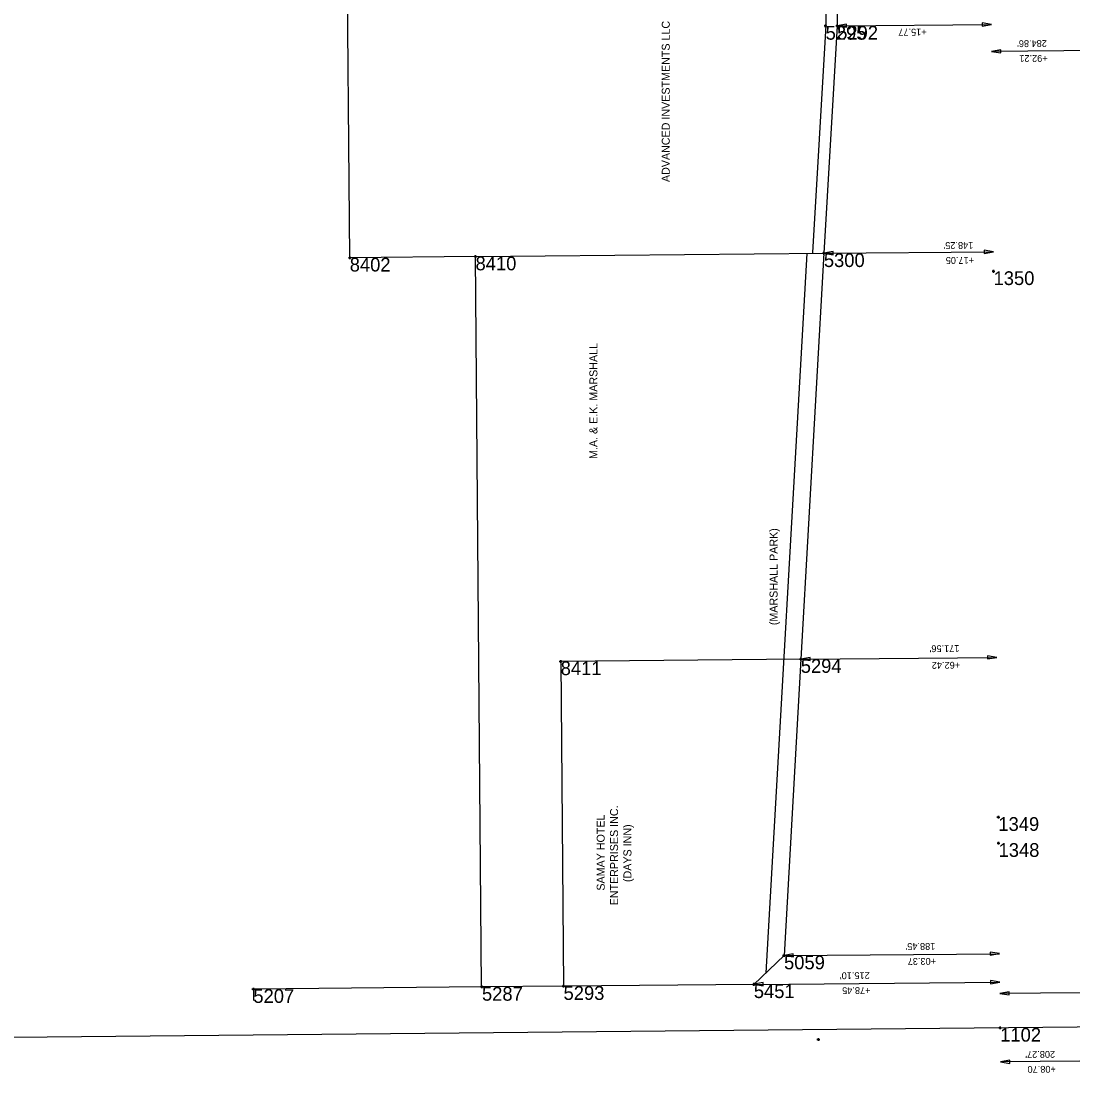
# Model space of a CAD drawing. Extents: x 2145146 to 2158053, y 137507 to 150829.
# Drawn here: x 2149992 to 2150911, y 140318 to 141238 of the extents above; entities that cross this region are included whole.
import ezdxf

# ---------------------------------------------------------------- set-up
doc = ezdxf.new("R2010")
doc.units = 0
for name, color, linetype in [('ALIGN_Cogo Points', 7, 'Continuous'), ('ALIGN_ROW Dimension', 7, 'Continuous'), ('ALIGN_ROW Line', 7, 'Continuous'), ('PLSS_Easement', 7, 'Continuous'), ('PLSS_Property Line', 7, 'Continuous'), ('PLSS_Section Line', 7, 'Continuous'), ('PLSS_Text_TURNED OFF', 7, 'Continuous')]:
    doc.layers.add(name, color=color, linetype=linetype)

# ---------------------------------------------------------------- blocks, each defined once
blk = doc.blocks.new('Arrowhd')
at = {"layer": 'PLSS_Property Line'}
blk.add_lwpolyline([(0.125, -0.021), (0.125, 0.021), (0, 0)], close=True, dxfattribs=at)

msp = doc.modelspace()

# ---------------------------------------------------------------- linework, layer by layer
at = {"layer": 'ALIGN_Cogo Points'}
for points in [[(2150695.12, 141233.77), (2150695.12, 141234.97), (2150695.12, 141233.77), (2150693.92, 141233.77), (2150695.12, 141233.77), (2150695.12, 141232.57), (2150695.12, 141233.77), (2150696.32, 141233.77)], [(2150705.24, 141233.86), (2150705.24, 141235.06), (2150705.24, 141233.86), (2150704.04, 141233.86), (2150705.24, 141233.86), (2150705.24, 141232.66), (2150705.24, 141233.86), (2150706.44, 141233.86)], [(2150279.02, 141031.11), (2150279.02, 141032.31), (2150279.02, 141031.11), (2150277.82, 141031.11), (2150279.02, 141031.11), (2150279.02, 141029.91), (2150279.02, 141031.11), (2150280.22, 141031.11)], [(2150389.01, 141032.15), (2150389.01, 141033.35), (2150389.01, 141032.15), (2150387.81, 141032.15), (2150389.01, 141032.15), (2150389.01, 141030.95), (2150389.01, 141032.15), (2150390.21, 141032.15)], [(2150693.6, 141035.03), (2150693.6, 141036.23), (2150693.6, 141035.03), (2150692.4, 141035.03), (2150693.6, 141035.03), (2150693.6, 141033.83), (2150693.6, 141035.03), (2150694.8, 141035.03)], [(2150841.99, 141019.29), (2150841.99, 141020.49), (2150841.99, 141019.29), (2150840.79, 141019.29), (2150841.99, 141019.29), (2150841.99, 141018.09), (2150841.99, 141019.29), (2150843.19, 141019.29)], [(2150673.39, 140680.22), (2150673.39, 140681.42), (2150673.39, 140680.22), (2150672.19, 140680.22), (2150673.39, 140680.22), (2150673.39, 140679.02), (2150673.39, 140680.22), (2150674.59, 140680.22)], [(2150463.48, 140678.23), (2150463.48, 140679.43), (2150463.48, 140678.23), (2150462.28, 140678.23), (2150463.48, 140678.23), (2150463.48, 140677.03), (2150463.48, 140678.23), (2150464.68, 140678.23)], [(2150846.17, 140542.04), (2150846.17, 140543.24), (2150846.17, 140542.04), (2150844.97, 140542.04), (2150846.17, 140542.04), (2150846.17, 140540.84), (2150846.17, 140542.04), (2150847.37, 140542.04)], [(2150846.37, 140519.31), (2150846.37, 140520.51), (2150846.37, 140519.31), (2150845.17, 140519.31), (2150846.37, 140519.31), (2150846.37, 140518.11), (2150846.37, 140519.31), (2150847.57, 140519.31)], [(2150658.77, 140421.03), (2150658.77, 140422.23), (2150658.77, 140421.03), (2150657.57, 140421.03), (2150658.77, 140421.03), (2150658.77, 140419.83), (2150658.77, 140421.03), (2150659.97, 140421.03)], [(2150632.34, 140395.87), (2150632.34, 140397.07), (2150632.34, 140395.87), (2150631.14, 140395.87), (2150632.34, 140395.87), (2150632.34, 140394.67), (2150632.34, 140395.87), (2150633.54, 140395.87)], [(2150194.75, 140391.64), (2150194.75, 140392.84), (2150194.75, 140391.64), (2150193.55, 140391.64), (2150194.75, 140391.64), (2150194.75, 140390.44), (2150194.75, 140391.64), (2150195.95, 140391.64)], [(2150394.65, 140393.58), (2150394.65, 140394.78), (2150394.65, 140393.58), (2150393.45, 140393.58), (2150394.65, 140393.58), (2150394.65, 140392.38), (2150394.65, 140393.58), (2150395.85, 140393.58)], [(2150465.99, 140394.26), (2150465.99, 140395.46), (2150465.99, 140394.26), (2150464.79, 140394.26), (2150465.99, 140394.26), (2150465.99, 140393.06), (2150465.99, 140394.26), (2150467.19, 140394.26)], [(2150847.78, 140357.77), (2150847.78, 140358.97), (2150847.78, 140357.77), (2150846.58, 140357.77), (2150847.78, 140357.77), (2150847.78, 140356.57), (2150847.78, 140357.77), (2150848.98, 140357.77)], [(2150688.76, 140347.54), (2150688.76, 140348.74), (2150688.76, 140347.54), (2150687.56, 140347.54), (2150688.76, 140347.54), (2150688.76, 140346.34), (2150688.76, 140347.54), (2150689.96, 140347.54)]]:
    msp.add_lwpolyline(points, dxfattribs=at)
at = {"layer": 'ALIGN_ROW Dimension'}
for points in [[(2150705.24, 141233.86), (2150840.1, 141235.04)], [(2151125.16, 141213.99), (2150840.31, 141211.49)], [(2150693.6, 141035.03), (2150841.84, 141036.33)], [(2150673.39, 140680.22), (2150844.95, 140681.72)], [(2150658.77, 140421.03), (2150847.21, 140422.68)], [(2150632.34, 140395.87), (2150847.43, 140397.76)], [(2151060.66, 140389.75), (2150847.52, 140387.88)], [(2151056.3, 140329.83), (2150848.04, 140328.01)]]:
    msp.add_lwpolyline(points, dxfattribs=at)
at = {"layer": 'ALIGN_ROW Line'}
msp.add_lwpolyline([(2150273.72, 141631.09), (2150686.6, 141634.62), (2150706.66, 141628.13), (2150707.62, 141518.13), (2150709.35, 141335.2), (2150704.35, 141335.15), (2150705.24, 141233.86), (2150693.6, 141035.03), (2150673.39, 140680.22), (2150658.77, 140421.03), (2150632.34, 140395.87), (2150465.99, 140394.26), (2150394.65, 140393.58), (2150194.75, 140391.64), (2150194.84, 140381.64)], dxfattribs=at)
at = {"layer": 'PLSS_Easement'}
for points in [[(2150696.63, 141631.37), (2150697.62, 141518.05), (2150699.26, 141345.1), (2150694.26, 141345.05), (2150695.24, 141234.11), (2150683.62, 141035.61), (2150683.58, 141034.94)], [(2150678.6, 141034.89), (2150642.89, 140405.91)]]:
    msp.add_lwpolyline(points, dxfattribs=at)
at = {"layer": 'PLSS_Property Line'}
for points in [[(2150389.01, 141032.16), (2150279.02, 141031.11), (2150276.37, 141331.1), (2150273.72, 141631.09)], [(2150394.33, 140393.55), (2150389.02, 141032.16), (2150693.6, 141035.03)], [(2150673.39, 140680.22), (2150463.47, 140678.23), (2150465.99, 140394.26)]]:
    msp.add_lwpolyline(points, dxfattribs=at)
at = {"layer": 'PLSS_Section Line'}
msp.add_lwpolyline([(2148302.81, 140333.27), (2150944.98, 140358.89)], dxfattribs=at)

# ---------------------------------------------------------------- block references
at = {"layer": 'ALIGN_ROW Dimension', "yscale": 65}
for p, xscale, rotation in [((2150705.26, 141233.87), 65.00000000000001, 0.7805293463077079), ((2150840.04, 141235.07), 65, 180), ((2150840.31, 141211.49), 65.00000000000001, 0.7805293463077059), ((2150693.62, 141035.04), 65.00000000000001, 0.7805293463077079), ((2150841.78, 141036.36), 65, 180), ((2150673.41, 140680.22), 65.00000000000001, 0.7805293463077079), ((2150844.89, 140681.74), 65, 180), ((2150847.15, 140422.71), 65, 180), ((2150658.79, 140421.04), 65.00000000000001, 0.7805293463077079), ((2150632.36, 140395.88), 65.00000000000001, 0.7805293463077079), ((2150847.37, 140397.78), 65, 180), ((2150847.52, 140387.88), 65.00000000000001, 0.7805293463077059), ((2150848.04, 140328.01), 65.00000000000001, 0.7805293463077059)]:
    msp.add_blockref('Arrowhd', p, dxfattribs=dict(at, xscale=xscale, rotation=rotation))

# ---------------------------------------------------------------- texts
at = {"layer": 'ALIGN_Cogo Points'}
for s, p in [('5295', (2150695.12, 141221.77)), ('5292', (2150705.24, 141221.86)), ('8402', (2150279.02, 141019.11)), ('8410', (2150389.01, 141020.15)), ('5300', (2150693.6, 141023.03)), ('1350', (2150841.99, 141007.29)), ('8411', (2150463.48, 140666.23)), ('5294', (2150673.39, 140668.22)), ('1349', (2150846.17, 140530.04)), ('1348', (2150846.37, 140507.31)), ('5059', (2150658.77, 140409.03)), ('5207', (2150194.75, 140379.64)), ('5287', (2150394.65, 140381.58)), ('5293', (2150465.99, 140382.26)), ('5451', (2150632.34, 140383.87)), ('1102', (2150847.78, 140345.77))]:
    msp.add_text(s, height=12, dxfattribs=at).set_placement(p)
at = {"layer": 'ALIGN_ROW Dimension'}
for s, p in [('+15.77', (2150783.43, 141231.45)), ("284.86'", (2150888.59, 141221.46)), ('+92.21', (2150889.23, 141208.41)), ("148.25'", (2150824.25, 141044.94)), ('+17.05', (2150824.9, 141031.89)), ("171.56'", (2150812.11, 140692.46)), ('+62.42', (2150812.72, 140677.89)), ("188.45'", (2150791.02, 140432.05)), ('+03.37', (2150791.66, 140419)), ("215.10'", (2150733.66, 140406.52)), ('+78.45', (2150734.31, 140393.47)), ("208.27'", (2150895.77, 140337.68)), ('+08.70', (2150896.41, 140324.63))]:
    msp.add_text(s, height=6, rotation=180.3718, dxfattribs=at).set_placement(p)
at = {"layer": 'PLSS_Text_TURNED OFF'}
for s, p in [('ADVANCED INVESTMENTS LLC', (2150558.85, 141097.31)), ('M.A. & E.K. MARSHALL', (2150495.6, 140855.21)), ('(MARSHALL PARK)', (2150653.12, 140709.9)), ('SAMAY HOTEL', (2150501.96, 140477.78)), ('ENTERPRISES INC.', (2150513.65, 140464.93)), ('(DAYS INN)', (2150525.34, 140485.3))]:
    msp.add_text(s, height=7, rotation=90, dxfattribs=at).set_placement(p)

doc.saveas('drawing.dxf')
